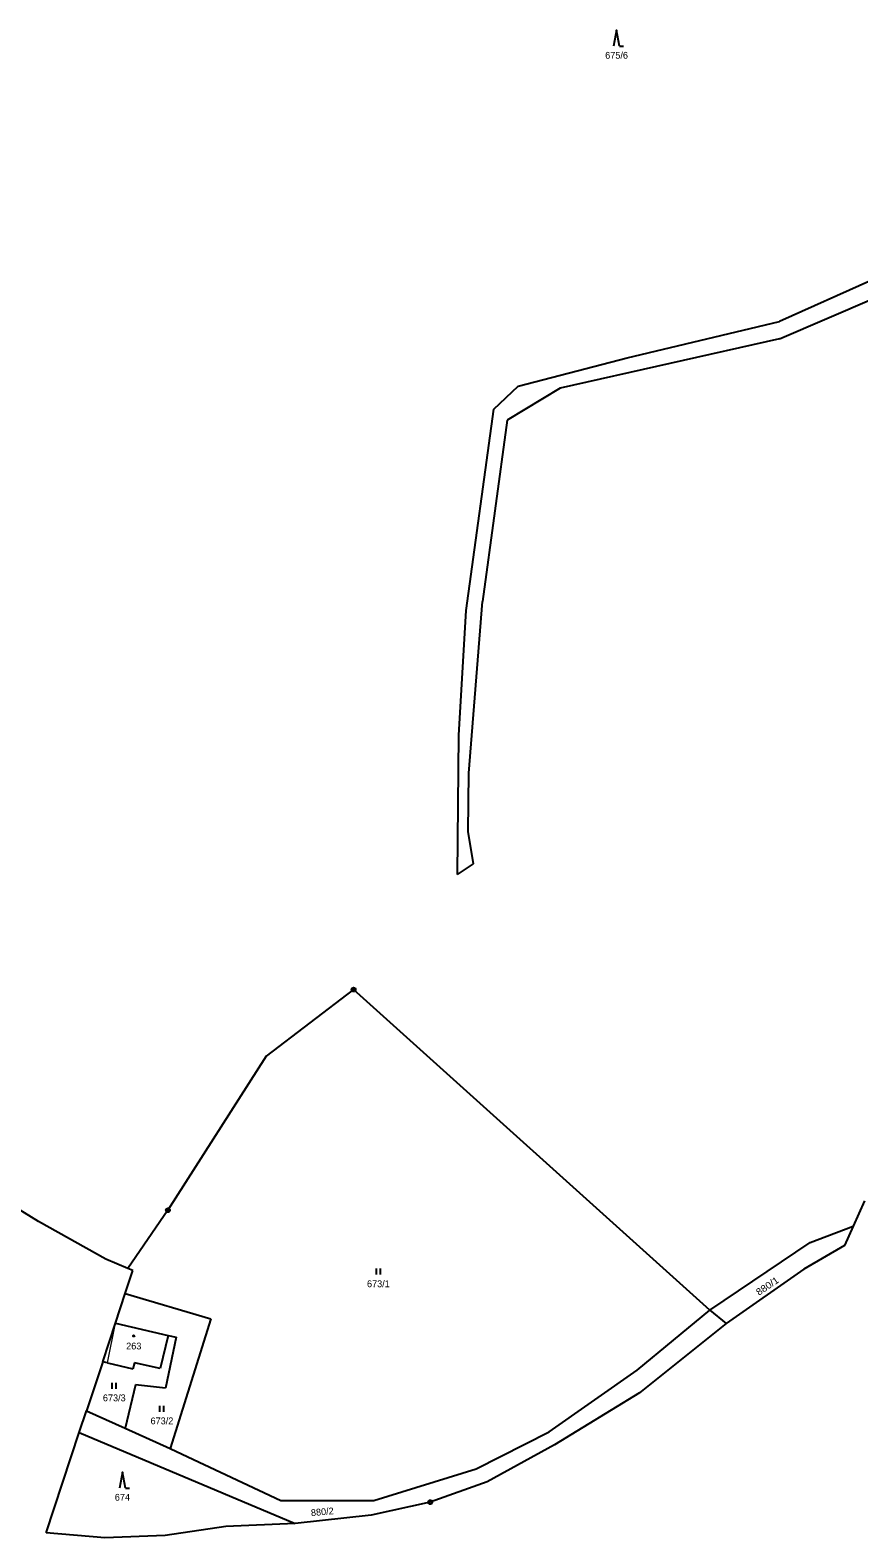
# Model space of a CAD drawing. Extents: x -739410 to -735662, y -942282 to -940043.
# Drawn here: x -739139.8 to -738933, y -942167.1 to -941791 of the extents above; entities that cross this region are included whole.
import ezdxf
from ezdxf.enums import TextEntityAlignment as Align

# ---------------------------------------------------------------- set-up
doc = ezdxf.new("R2010")
doc.units = 0
doc.header["$LTSCALE"] = 0.68
for name, color, linetype, lineweight in [('1', 7, 'Continuous', 25), ('3', 7, 'Continuous', 25), ('4', 7, 'Continuous', 13), ('5', 7, 'Continuous', 25), ('8', 7, 'Continuous', 25)]:
    doc.layers.add(name, color=color, linetype=linetype, lineweight=lineweight)
doc.layers.add('2', color=7, linetype='Continuous')

msp = doc.modelspace()

# ---------------------------------------------------------------- linework, layer by layer
at = {"layer": '1'}
for p, q in [((-738929.81, -941853.35), (-738952.77, -941863.61)), ((-738952.77, -941867.97), (-738929.17, -941857.83)), ((-738990.85, -941872.72), (-738952.77, -941863.61)), ((-738952.77, -941867.97), (-739007.52, -941880.29)), ((-739018.03, -941879.77), (-738990.85, -941872.72)), ((-739024.06, -941885.55), (-739018.03, -941879.77)), ((-739007.52, -941880.29), (-739020.72, -941888.24)), ((-739030.98, -941935.71), (-739024.06, -941885.55)), ((-739020.72, -941888.24), (-739026.88, -941933.53)), ((-739032.78, -941966.88), (-739030.98, -941935.71)), ((-739030.34, -941976.37), (-739026.88, -941933.53)), ((-739033.16, -942001.63), (-739032.78, -941966.88)), ((-739030.47, -941990.86), (-739030.34, -941976.37)), ((-739029.18, -941998.94), (-739030.47, -941990.86)), ((-739033.16, -942001.63), (-739029.18, -941998.94)), ((-739059.07, -942030.31), (-739080.92, -942046.91)), ((-738970.22, -942110.32), (-739059.07, -942030.31)), ((-739080.92, -942046.91), (-739105.41, -942085.37)), ((-739137.7, -942088.17), (-739145.73, -942083.2)), ((-739105.41, -942085.37), (-739115.39, -942099.88)), ((-738931.6, -942083.03), (-738934.42, -942089.31)), ((-739120.93, -942097.55), (-739137.7, -942088.17)), ((-738945.15, -942093.45), (-738934.42, -942089.31)), ((-738934.42, -942089.31), (-738936.62, -942094.2)), ((-738970.22, -942110.32), (-738945.15, -942093.45)), ((-739115.39, -942099.88), (-739120.93, -942097.55)), ((-738936.62, -942094.2), (-738946.74, -942100.09)), ((-739116.07, -942106.15), (-739114.17, -942100.4)), ((-739114.17, -942100.4), (-739115.39, -942099.88)), ((-738946.74, -942100.09), (-738966.12, -942113.66)), ((-739118.51, -942113.54), (-739116.07, -942106.15)), ((-739116.07, -942106.15), (-739094.7, -942112.49)), ((-739094.7, -942112.49), (-739104.81, -942144.86)), ((-738988.36, -942125.29), (-738970.22, -942110.32)), ((-738970.22, -942110.32), (-738966.12, -942113.66)), ((-739121.69, -942123.17), (-739118.51, -942113.54)), ((-739118.51, -942113.54), (-739105.36, -942116.6)), ((-738966.12, -942113.66), (-738987.74, -942130.93)), ((-739105.36, -942116.6), (-739107.35, -942124.88)), ((-739103.39, -942117.07), (-739105.99, -942129.78)), ((-739105.36, -942116.6), (-739103.39, -942117.07)), ((-739121.69, -942123.17), (-739125.75, -942135.41)), ((-739120.47, -942123.46), (-739121.69, -942123.17)), ((-739120.47, -942123.46), (-739114.19, -942124.92)), ((-739113.78, -942123.43), (-739114.19, -942124.92)), ((-739107.35, -942124.88), (-739113.78, -942123.43)), ((-739010.28, -942140.62), (-738988.36, -942125.29)), ((-739113.49, -942128.9), (-739116.11, -942139.76)), ((-739105.99, -942129.78), (-739113.49, -942128.9)), ((-738987.74, -942130.93), (-739008.94, -942143.93)), ((-739127.54, -942140.82), (-739125.75, -942135.41)), ((-739125.75, -942135.41), (-739116.11, -942139.76)), ((-739135.81, -942165.85), (-739127.54, -942140.82)), ((-739127.54, -942140.82), (-739073.66, -942163.51)), ((-739116.11, -942139.76), (-739104.81, -942144.86)), ((-739028.5, -942149.87), (-739010.28, -942140.62)), ((-739104.81, -942144.86), (-739101.85, -942146.2)), ((-739101.85, -942146.2), (-739077.25, -942157.83)), ((-739008.94, -942143.93), (-739025.76, -942153.1)), ((-739054.04, -942157.81), (-739028.5, -942149.87)), ((-739025.76, -942153.1), (-739039.96, -942158.21)), ((-739077.25, -942157.83), (-739054.04, -942157.81)), ((-739054.7, -942161.48), (-739073.66, -942163.51)), ((-739039.96, -942158.21), (-739054.7, -942161.48)), ((-739090.92, -942164.31), (-739106.07, -942166.51)), ((-739073.66, -942163.51), (-739090.92, -942164.31)), ((-739121.19, -942167.11), (-739135.81, -942165.85)), ((-739106.07, -942166.51), (-739121.19, -942167.11))]:
    msp.add_line(p, q, dxfattribs=at)
at = {"layer": '3'}
for p, q in [((-738992.71, -941794.96), (-738991.714, -941794.96)), ((-739053.401, -942101.45), (-739053.401, -942099.95)), ((-739052.4, -942101.45), (-739052.4, -942099.95)), ((-739119.301, -942129.91), (-739119.301, -942128.41)), ((-739118.3, -942129.91), (-739118.3, -942128.41)), ((-739107.411, -942135.66), (-739107.411, -942134.16)), ((-739106.41, -942135.66), (-739106.41, -942134.16)), ((-739116.01, -942154.71), (-739115.014, -942154.71))]:
    msp.add_line(p, q, dxfattribs=at)
for points in [[(-738992.71, -941794.96), (-738993.46, -941790.96), (-738994.21, -941794.96)], [(-739116.01, -942154.71), (-739116.76, -942150.71), (-739117.51, -942154.71)]]:
    msp.add_lwpolyline(points, dxfattribs=at)
at = {"layer": '4'}
msp.add_line((-739120.47, -942123.46), (-739118.51, -942113.54), dxfattribs=at)
at = {"layer": '5'}
msp.add_circle((-739113.9368, -942116.7292), 0.175, dxfattribs=at)
at = {"layer": '8'}
for centre, radius in [((-739059.07, -942030.3099), 0.5), ((-739059.07, -942030.3099), 0.0303), ((-739105.41, -942085.3699), 0.5), ((-739105.41, -942085.3699), 0.0303), ((-739039.96, -942158.2099), 0.5), ((-739039.96, -942158.2099), 0.0303)]:
    msp.add_circle(centre, radius, dxfattribs=at)

# ---------------------------------------------------------------- texts
at = {"layer": '2'}
for s, p in [('675/6', (-738993.46, -941798.085)), ('673/1', (-739052.89, -942104.575)), ('263', (-739113.929, -942120.105)), ('673/3', (-739118.79, -942133.035)), ('673/2', (-739106.9, -942138.785)), ('674', (-739116.759, -942157.835))]:
    msp.add_text(s, height=1.7, dxfattribs=at).set_placement(p, align=Align.CENTER)
at = {"layer": '2', "width": 1.1}
msp.add_text('880/1', height=1.7, rotation=34, dxfattribs=at).set_placement((-738955.3698, -942104.9889), align=Align.CENTER)
at = {"layer": '2'}
msp.add_text('880/2', height=1.7, rotation=5, dxfattribs=at).set_placement((-739066.8151, -942161.4495), align=Align.CENTER)

doc.saveas('drawing.dxf')
